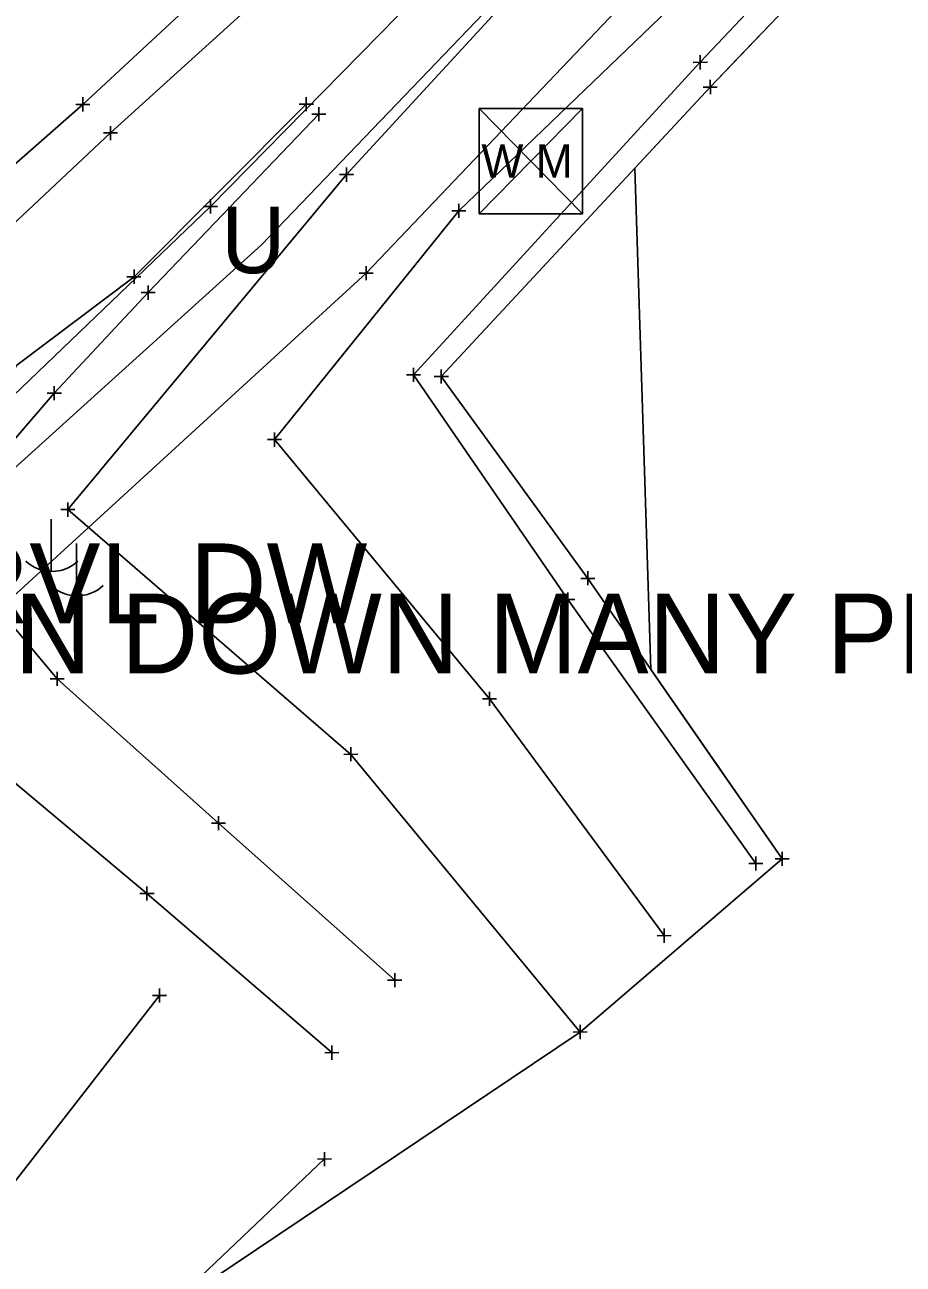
# Model space of a CAD drawing. Extents: x -1 to 1157254, y -1 to 2021979.
# Drawn here: x 1149148.3 to 1149227.6, y 2018522.4 to 2018634.1 of the extents above; entities that cross this region are included whole.
import ezdxf

# ---------------------------------------------------------------- set-up
doc = ezdxf.new("R2010")
doc.units = 0
for name, color, linetype in [('S_BUILDING_ANNOT', 7, 'Continuous'), ('S_CAL_CORNER_ANNOT', 7, 'Continuous'), ('S_CATCH_BASIN', 7, 'Continuous'), ('S_CONTOUR_ANNOT', 7, 'Continuous'), ('S_CONTOUR_MAJOR', 7, 'Continuous'), ('S_CTL_TABLE', 7, 'Continuous'), ('S_DRIVEWAY_ANNOT', 7, 'Continuous'), ('S_DROP_INLET', 7, 'Continuous'), ('S_EDGE_BITUMINOUS_ANNOT', 7, 'Continuous'), ('S_EDGE_CONCRETE', 7, 'Continuous'), ('S_ENV_CONSTRAINT', 7, 'Continuous'), ('S_EXISTING_ALIGNMENT', 7, 'Continuous'), ('S_FENCE', 7, 'Continuous'), ('S_FLAG_POLE', 7, 'Continuous'), ('S_GAS_PUMP_ISLAND_ANNOT', 7, 'Continuous'), ('S_GATE', 7, 'Continuous')]:
    doc.layers.add(name, color=color, linetype=linetype)

msp = doc.modelspace()

# ---------------------------------------------------------------- linework, layer by layer
at = {"layer": 'S_BUILDING_ANNOT'}
for p, q in [((1149209.26, 2018630.13), (1149209.26, 2018631.4)), ((1149208.62, 2018630.76), (1149209.9, 2018630.77)), ((1149209.26, 2018630.77), (1149209.26, 2018630.77)), ((1149152.92, 2018626.97), (1149154.2, 2018626.97)), ((1149153.56, 2018626.33), (1149153.56, 2018627.61)), ((1149153.56, 2018626.97), (1149153.56, 2018626.97)), ((1149173.08, 2018627), (1149174.36, 2018627)), ((1149173.72, 2018626.36), (1149173.72, 2018627.63)), ((1149173.72, 2018627), (1149173.72, 2018627)), ((1149174.85, 2018625.45), (1149174.84, 2018626.73)), ((1149174.21, 2018626.09), (1149175.48, 2018626.09)), ((1149174.84, 2018626.09), (1149174.84, 2018626.09)), ((1149156.06, 2018623.75), (1149156.05, 2018625.02)), ((1149155.42, 2018624.39), (1149156.69, 2018624.39)), ((1149156.05, 2018624.39), (1149156.05, 2018624.39)), ((1149164.45, 2018617.77), (1149165.72, 2018617.77)), ((1149165.09, 2018617.14), (1149165.08, 2018618.41)), ((1149165.09, 2018617.77), (1149165.09, 2018617.77)), ((1149179.13, 2018611.11), (1149179.13, 2018612.38)), ((1149157.54, 2018611.43), (1149158.81, 2018611.43)), ((1149158.18, 2018610.8), (1149158.18, 2018612.07)), ((1149158.18, 2018611.43), (1149158.18, 2018611.43)), ((1149178.49, 2018611.74), (1149179.76, 2018611.74)), ((1149179.13, 2018611.74), (1149179.13, 2018611.74)), ((1149158.83, 2018610), (1149160.1, 2018610)), ((1149159.47, 2018609.36), (1149159.46, 2018610.63)), ((1149159.46, 2018610), (1149159.46, 2018610)), ((1149183.39, 2018601.95), (1149183.38, 2018603.22)), ((1149182.75, 2018602.58), (1149184.02, 2018602.59)), ((1149183.39, 2018602.59), (1149183.39, 2018602.59)), ((1149150.36, 2018600.93), (1149151.63, 2018600.93)), ((1149150.99, 2018600.29), (1149150.99, 2018601.56)), ((1149150.99, 2018600.93), (1149150.99, 2018600.93)), ((1149196.69, 2018582.32), (1149197.96, 2018582.32)), ((1149197.32, 2018581.69), (1149197.32, 2018582.96)), ((1149197.32, 2018582.32), (1149197.32, 2018582.32)), ((1149151.26, 2018574.54), (1149151.26, 2018575.81)), ((1149150.62, 2018575.18), (1149151.89, 2018575.18)), ((1149151.26, 2018575.18), (1149151.26, 2018575.18)), ((1149165.17, 2018562.15), (1149166.44, 2018562.16)), ((1149165.81, 2018561.52), (1149165.81, 2018562.79)), ((1149165.81, 2018562.16), (1149165.81, 2018562.16)), ((1149213.64, 2018558.51), (1149214.91, 2018558.51)), ((1149214.28, 2018557.88), (1149214.27, 2018559.15)), ((1149214.28, 2018558.51), (1149214.28, 2018558.51)), ((1149159.35, 2018555.17), (1149159.35, 2018556.45)), ((1149158.71, 2018555.81), (1149159.99, 2018555.81)), ((1149159.35, 2018555.81), (1149159.35, 2018555.81)), ((1149181.7, 2018547.36), (1149181.7, 2018548.63)), ((1149181.06, 2018547.99), (1149182.33, 2018548)), ((1149181.7, 2018547.99), (1149181.7, 2018547.99)), ((1149176.03, 2018540.82), (1149176.03, 2018542.09)), ((1149175.39, 2018541.45), (1149176.66, 2018541.46)), ((1149176.03, 2018541.46), (1149176.03, 2018541.46))]:
    msp.add_line(p, q, dxfattribs=at)
at = {"layer": 'S_CAL_CORNER_ANNOT'}
msp.add_lwpolyline([(1150682.05, 2019865.85), (1150601.54, 2019813.47), (1150510.58, 2019743.97), (1150405.28, 2019665.92), (1150310.69, 2019593.56), (1150188.92, 2019499.64), (1150039.45, 2019388.15), (1149962.15, 2019331.17), (1149944.63, 2019319.08), (1149774.15, 2019191.52), (1149712.73, 2019145.6), (1149665.81, 2019108.74), (1149605.46, 2019057.66), (1149527.46, 2018983.58), (1149450.12, 2018902.93), (1149278.32, 2018738.82), (1149257.2, 2018716.38), (1149237.23, 2018691.25), (1149165.09, 2018617.77), (1149125.26, 2018579.57), (1149069.5, 2018523.84), (1149012.03, 2018473.77), (1148938.88, 2018408.55)], dxfattribs=at)
at = {"layer": 'S_CATCH_BASIN'}
for p, q in [((1149150.71, 2018589.56), (1149150.71, 2018584.83)), ((1149152.99, 2018587.36), (1149152.99, 2018582.63))]:
    msp.add_line(p, q, dxfattribs=at)
for centre in [(1149150.77, 2018588.26), (1149153.05, 2018586.06)]:
    msp.add_arc(centre, 3.41, 226.3972, 313.6028, dxfattribs=at)
at = {"layer": 'S_CONTOUR_ANNOT'}
for p, q in [((1149189.31, 2018626.59), (1149198.65, 2018626.59)), ((1149189.31, 2018626.59), (1149189.31, 2018617.1)), ((1149189.31, 2018626.59), (1149198.65, 2018617.1)), ((1149198.65, 2018626.59), (1149189.31, 2018617.1)), ((1149198.65, 2018626.59), (1149198.65, 2018617.1)), ((1149189.31, 2018617.1), (1149198.65, 2018617.1))]:
    msp.add_line(p, q, dxfattribs=at)
at = {"layer": 'S_CTL_TABLE'}
for p, q in [((1149210.17, 2018627.89), (1149210.16, 2018629.17)), ((1149209.53, 2018628.53), (1149210.8, 2018628.53)), ((1149210.16, 2018628.53), (1149210.16, 2018628.53)), ((1149177.35, 2018620), (1149177.35, 2018621.28)), ((1149176.72, 2018620.64), (1149177.99, 2018620.64)), ((1149177.35, 2018620.64), (1149177.35, 2018620.64)), ((1149187.48, 2018616.73), (1149187.48, 2018618)), ((1149186.84, 2018617.37), (1149188.12, 2018617.37)), ((1149187.48, 2018617.37), (1149187.48, 2018617.37)), ((1149185.27, 2018602.43), (1149186.54, 2018602.44)), ((1149185.9, 2018601.8), (1149185.9, 2018603.07)), ((1149185.9, 2018602.44), (1149185.9, 2018602.44)), ((1149170.22, 2018596.74), (1149171.49, 2018596.74)), ((1149170.86, 2018596.1), (1149170.85, 2018597.38)), ((1149170.85, 2018596.74), (1149170.85, 2018596.74)), ((1149152.2, 2018589.79), (1149152.2, 2018591.07)), ((1149151.57, 2018590.43), (1149152.84, 2018590.43)), ((1149152.2, 2018590.43), (1149152.2, 2018590.43)), ((1149198.48, 2018584.23), (1149199.75, 2018584.23)), ((1149199.12, 2018583.6), (1149199.11, 2018584.87)), ((1149199.11, 2018584.23), (1149199.11, 2018584.23)), ((1149189.61, 2018573.38), (1149190.89, 2018573.38)), ((1149190.25, 2018572.74), (1149190.25, 2018574.01)), ((1149190.25, 2018573.38), (1149190.25, 2018573.38)), ((1149177.74, 2018567.73), (1149177.74, 2018569)), ((1149177.11, 2018568.36), (1149178.38, 2018568.37)), ((1149177.74, 2018568.36), (1149177.74, 2018568.36)), ((1149216.65, 2018558.31), (1149216.64, 2018559.58)), ((1149216.01, 2018558.94), (1149217.28, 2018558.95)), ((1149216.65, 2018558.95), (1149216.65, 2018558.95)), ((1149205.36, 2018552), (1149206.64, 2018552.01)), ((1149206, 2018551.37), (1149206, 2018552.64)), ((1149206, 2018552.01), (1149206, 2018552.01)), ((1149159.85, 2018546.61), (1149161.12, 2018546.62)), ((1149160.49, 2018545.98), (1149160.48, 2018547.25)), ((1149160.49, 2018546.61), (1149160.49, 2018546.61)), ((1149198.43, 2018542.69), (1149198.43, 2018543.96)), ((1149197.79, 2018543.32), (1149199.07, 2018543.33)), ((1149198.43, 2018543.32), (1149198.43, 2018543.32)), ((1149174.73, 2018531.86), (1149176, 2018531.87)), ((1149175.36, 2018531.23), (1149175.36, 2018532.5)), ((1149175.36, 2018531.87), (1149175.36, 2018531.87))]:
    msp.add_line(p, q, dxfattribs=at)
at = {"layer": 'S_DRIVEWAY_ANNOT'}
for points in [[(1149173.72, 2018627), (1149158.18, 2018611.43), (1149147.6, 2018603.44), (1149144.38, 2018598.69)], [(1149174.84, 2018626.09), (1149159.46, 2018610), (1149150.99, 2018600.93), (1149147.33, 2018596.7)]]:
    msp.add_lwpolyline(points, dxfattribs=at)
at = {"layer": 'S_DROP_INLET'}
msp.add_lwpolyline([(1149478.88, 2018922.64), (1149385.84, 2018831.36), (1149330.57, 2018775.16), (1149250.6, 2018696.8), (1149231.5, 2018678.75), (1149169.67, 2018614.3), (1149128.45, 2018577.04), (1149075.89, 2018529.44), (1149016.28, 2018476.33), (1148941.34, 2018408.7), (1148861.11, 2018354.7), (1148778.49, 2018311.96), (1148755.86, 2018297.95), (1148577.39, 2018201.52), (1148460.64, 2018136.54), (1148334.57, 2018041.74), (1148195.53, 2017935.77), (1148138.82, 2017892.99)], dxfattribs=at)
at = {"layer": 'S_EDGE_BITUMINOUS_ANNOT'}
for points in [[(1149198.43, 2018543.32), (1149177.74, 2018568.36), (1149152.2, 2018590.43), (1149177.35, 2018620.64), (1149206.13, 2018651.95), (1149239.27, 2018687.96)], [(1149289.06, 2018635.52), (1149277.51, 2018655.95), (1149264.28, 2018681.57), (1149233.98, 2018653.4), (1149210.16, 2018628.53), (1149185.9, 2018602.44), (1149199.11, 2018584.23), (1149216.65, 2018558.95)], [(1149206, 2018552.01), (1149190.25, 2018573.38), (1149170.85, 2018596.74), (1149187.48, 2018617.37), (1149214.73, 2018643.55), (1149244.21, 2018677.98)], [(1149160.49, 2018546.61), (1149140.41, 2018520.84), (1149109.72, 2018497.36), (1149090.53, 2018472.27), (1149084.64, 2018467.24)], [(1149175.36, 2018531.87), (1149153.74, 2018511.31), (1149123.59, 2018480.82), (1149102.37, 2018457.5), (1149094.99, 2018453.09)]]:
    msp.add_lwpolyline(points, dxfattribs=at)
at = {"layer": 'S_EDGE_CONCRETE'}
msp.add_lwpolyline([(1149074.77, 2018555.4), (1149101.25, 2018579.92), (1149110.54, 2018588.04), (1149133.62, 2018609.47), (1149153.56, 2018626.97), (1149174.25, 2018646.16), (1149201.68, 2018670.56), (1149230.43, 2018697.4), (1149256.84, 2018721.32)], dxfattribs=at)
at = {"layer": 'S_ENV_CONSTRAINT'}
for points in [[(1149136.88, 2018593.59), (1149141.66, 2018586.59), (1149151.26, 2018575.18), (1149165.81, 2018562.16), (1149181.7, 2018547.99)], [(1149176.03, 2018541.46), (1149159.35, 2018555.81), (1149146.07, 2018566.9), (1149134.07, 2018576.31), (1149123.97, 2018585.12)]]:
    msp.add_lwpolyline(points, dxfattribs=at)
at = {"layer": 'S_EXISTING_ALIGNMENT'}
msp.add_lwpolyline([(1149291.36, 2018636), (1149279.15, 2018656.78), (1149262.48, 2018687.06), (1149233.2, 2018656.13), (1149209.26, 2018630.77), (1149183.39, 2018602.59), (1149197.32, 2018582.32), (1149214.28, 2018558.51)], dxfattribs=at)
at = {"layer": 'S_FENCE'}
msp.add_lwpolyline([(1149562.21, 2019005.4), (1149486.21, 2018927.15), (1149466.96, 2018916.4), (1149448.15, 2018887.45), (1149385.38, 2018826.9), (1149357.5, 2018803.66), (1149334.17, 2018772.97), (1149278.68, 2018714.02), (1149266.21, 2018707.99), (1149250.6, 2018696.75), (1149241.46, 2018677.2), (1149179.13, 2018611.74), (1149130.37, 2018567.15), (1149080.16, 2018520.92), (1149020.19, 2018471.53), (1148946.08, 2018397.31), (1148842.28, 2018340.54), (1148783.26, 2018310.71), (1148755.06, 2018299.13), (1148580.09, 2018196.31), (1148464.77, 2018128.06), (1148357.29, 2018049.22), (1148182.05, 2017918.06), (1148146.03, 2017882.74)], dxfattribs=at)
at = {"layer": 'S_FLAG_POLE'}
msp.add_lwpolyline([(1149076.94, 2018552.92), (1149104.61, 2018577.43), (1149113.51, 2018585.24), (1149118.18, 2018586.33), (1149121.83, 2018586.14), (1149127.68, 2018582.67), (1149137.39, 2018591.98), (1149135.22, 2018596.96), (1149135.08, 2018599.33), (1149134.72, 2018602.2), (1149135.71, 2018605.31), (1149156.05, 2018624.39), (1149177.04, 2018643.42), (1149203.1, 2018667.8), (1149232.89, 2018694.27), (1149235.45, 2018695.13), (1149238.24, 2018695.83), (1149241.59, 2018695.32), (1149262.41, 2018710.92), (1149258.99, 2018718.76)], dxfattribs=at)
at = {"layer": 'S_GAS_PUMP_ISLAND_ANNOT'}
msp.add_lwpolyline([(1149160.89, 2018518.11), (1149198.43, 2018543.32), (1149216.65, 2018558.95), (1149216.19, 2018559.6), (1149210.5, 2018567.81), (1149204.81, 2018576.02), (1149203.37, 2018621.22), (1149210.16, 2018628.53), (1149213.26, 2018631.77), (1149220.17, 2018638.98), (1149227.08, 2018646.19), (1149233.98, 2018653.4)], dxfattribs=at)

# ---------------------------------------------------------------- texts
at = {"layer": 'S_CONTOUR_ANNOT'}
msp.add_text('W M', height=2.999, dxfattribs=at).set_placement((1149189.52, 2018620.36))
at = {"layer": 'S_CONTOUR_MAJOR'}
msp.add_text('U', height=6, dxfattribs=at).set_placement((1149166.04, 2018611.75))
at = {"layer": 'S_GATE'}
for s, p in [('GRVL DW', (1149134.29, 2018580.18)), ("5' CHAIN LINK STL PST POOR CN DOWN MANY PLACES", (1149001.09, 2018575.65))]:
    msp.add_text(s, height=7.2, dxfattribs=at).set_placement(p)

doc.saveas('drawing.dxf')
